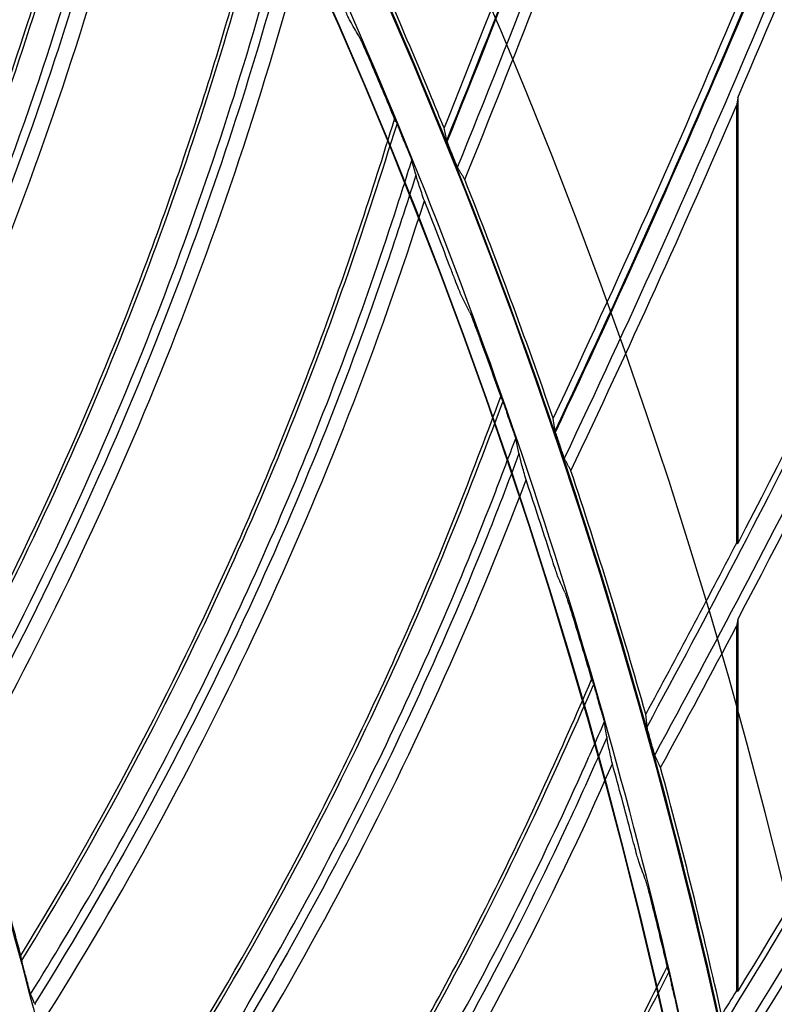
# Model space of a CAD drawing. Header units: centimetres. Extents: x 8435 to 34224, y 15581 to 23928.
# Tile 1029 of 1056: x 14736.36 to 14740.33, y 23894.72 to 23899.91. Entities that reach past the tile are written whole.
import ezdxf

# ---------------------------------------------------------------- set-up
doc = ezdxf.new("R2010")
doc.units = ezdxf.units.CM
doc.header["$LTSCALE"] = 0.2
doc.layers.add('1', color=7, linetype='Continuous', true_color=0xffffff)

# ---------------------------------------------------------------- blocks, each defined once
blk = doc.blocks.new('A$C992146fe')
at = {"layer": '1', "color": 0, "linetype": 'Continuous'}
for p, q in [((623.671, 348.611), (623.671, 343.917)), ((623.657, 348.528), (623.657, 343.92)), ((623.671, 343.114), (623.671, 339.202)), ((623.657, 343.045), (623.657, 339.206))]:
    blk.add_line(p, q, dxfattribs=at)
at = {"layer": '1', "color": 0, "linetype": 'Continuous', "extrusion": (0, 0, -1)}
for radius in [59.146, 58.16, 57.606, 57.6]:
    blk.add_circle((-566.677, 326.301), radius, dxfattribs=at)
at = {"layer": '1', "color": 0, "linetype": 'Continuous'}
for centre, radius, start, end in [((513.331, 391.637), 115.75, 337.93922, 342.5477), ((513.331, 391.637), 115.759, 337.93418, 342.54418), ((513.331, 391.637), 115.962, 337.83044, 342.44592), ((517.079, 394.524), 115.75, 334.72529, 339.33622), ((517.079, 394.524), 115.759, 334.72026, 339.34065), ((517.079, 394.524), 115.962, 334.61654, 339.24557), ((517.079, 394.524), 116.06, 336.69668, 339.17017), ((520.982, 397.197), 115.75, 331.51106, 335.46807), ((520.982, 397.197), 116.06, 332.22589, 335.05484), ((525.029, 399.646), 115.75, 328.29641, 331.01735), ((525.029, 399.646), 116.06, 328.15072, 330.67338)]:
    blk.add_arc(centre, radius, start, end, dxfattribs=at)
at = {"layer": '1', "color": 0, "linetype": 'Continuous', "extrusion": (0, 0, -1)}
for centre, radius, start, end in [((-520.982, 397.197), 115.688, 204.54618, 207.42233), ((-520.982, 397.197), 115.962, 204.74019, 208.59774), ((-525.029, 399.646), 115.688, 208.99706, 211.49851), ((-525.029, 399.646), 115.962, 209.15385, 211.8124)]:
    blk.add_arc(centre, radius, start, end, dxfattribs=at)
at = {"layer": '1', "color": 0, "linetype": 'Continuous'}
for points, knots in [([(624.857, 326.301), (624.857, 328.223), (624.762, 330.138), (624.383, 333.958), (624.098, 335.86), (622.977, 341.462), (621.873, 345.087), (619.685, 350.361), (618.862, 352.1), (617.053, 355.475), (616.072, 357.106), (612.907, 361.834), (610.5, 364.768), (606.433, 368.83), (605.008, 370.119), (602.065, 372.53), (600.541, 373.658), (597.389, 375.762), (595.761, 376.737), (592.4, 378.533), (590.656, 379.357), (585.357, 381.547), (581.728, 382.644), (574.279, 384.124), (570.423, 384.503), (562.822, 384.498), (559.05, 384.127), (553.436, 383.011), (551.564, 382.542), (547.912, 381.432), (546.124, 380.791), (540.872, 378.614), (537.512, 376.823), (531.127, 372.556), (528.194, 370.144), (524.172, 366.123), (522.894, 364.715), (520.468, 361.762), (519.32, 360.213), (516.144, 355.459), (514.358, 352.117), (512.171, 346.846), (511.523, 345.038), (510.409, 341.37), (509.947, 339.523), (508.836, 333.94), (508.46, 330.166), (508.456, 324.423), (508.55, 322.501), (508.923, 318.712), (509.201, 316.836), (509.938, 313.119), (510.397, 311.278), (511.5, 307.633), (512.147, 305.818), (514.341, 300.515), (516.129, 297.171), (519.287, 292.434), (520.42, 290.902), (522.851, 287.935), (524.139, 286.513), (528.17, 282.478), (531.097, 280.071), (535.849, 276.887), (537.503, 275.893), (540.87, 274.09), (542.588, 273.277), (547.839, 271.097), (551.472, 269.985), (559.009, 268.478), (562.79, 268.106), (568.476, 268.098), (570.374, 268.188), (574.175, 268.557), (576.084, 268.838), (581.697, 269.948), (585.325, 271.045), (590.597, 273.218), (592.332, 274.034), (595.718, 275.839), (597.353, 276.817), (602.091, 279.975), (605.028, 282.374), (609.092, 286.424), (610.388, 287.85), (612.809, 290.791), (613.941, 292.314), (616.051, 295.461), (617.029, 297.086), (618.83, 300.439), (619.656, 302.175), (621.864, 307.483), (622.973, 311.125), (624.099, 316.741), (624.384, 318.646), (624.762, 322.463), (624.857, 324.379), (624.857, 326.301)], [0, 0, 0, 0, 0.015625, 0.015625, 0.03125, 0.03125, 0.0625, 0.0625, 0.078125, 0.078125, 0.09375, 0.09375, 0.125, 0.125, 0.140625, 0.140625, 0.15625, 0.15625, 0.171875, 0.171875, 0.1875, 0.1875, 0.21875, 0.21875, 0.25, 0.25, 0.28125, 0.28125, 0.296875, 0.296875, 0.3125, 0.3125, 0.34375, 0.34375, 0.375, 0.375, 0.390625, 0.390625, 0.40625, 0.40625, 0.4375, 0.4375, 0.453125, 0.453125, 0.46875, 0.46875, 0.5, 0.5, 0.515625, 0.515625, 0.53125, 0.53125, 0.546875, 0.546875, 0.5625, 0.5625, 0.59375, 0.59375, 0.609375, 0.609375, 0.625, 0.625, 0.65625, 0.65625, 0.671875, 0.671875, 0.6875, 0.6875, 0.71875, 0.71875, 0.75, 0.75, 0.765625, 0.765625, 0.78125, 0.78125, 0.8125, 0.8125, 0.828125, 0.828125, 0.84375, 0.84375, 0.875, 0.875, 0.890625, 0.890625, 0.90625, 0.90625, 0.921875, 0.921875, 0.9375, 0.9375, 0.96875, 0.96875, 0.984375, 0.984375, 1, 1, 1, 1]), ([(624.457, 326.301), (624.457, 324.392), (624.363, 322.49), (623.987, 318.698), (623.704, 316.807), (622.586, 311.229), (621.485, 307.612), (619.292, 302.341), (618.472, 300.616), (616.683, 297.287), (615.712, 295.673), (613.616, 292.547), (612.491, 291.035), (610.088, 288.114), (608.801, 286.698), (604.764, 282.676), (601.848, 280.293), (597.142, 277.157), (595.518, 276.185), (592.155, 274.394), (590.433, 273.583), (585.196, 271.424), (581.593, 270.335), (576.02, 269.233), (574.124, 268.954), (570.349, 268.587), (568.464, 268.498), (562.817, 268.506), (559.061, 268.875), (551.576, 270.373), (547.969, 271.476), (542.753, 273.642), (541.048, 274.449), (537.703, 276.24), (536.061, 277.227), (531.341, 280.388), (528.434, 282.779), (524.431, 286.787), (523.152, 288.199), (520.738, 291.145), (519.613, 292.667), (516.476, 297.371), (514.701, 300.693), (512.522, 305.959), (511.879, 307.761), (510.784, 311.382), (510.328, 313.21), (509.596, 316.901), (509.32, 318.764), (508.95, 322.527), (508.856, 324.436), (508.86, 330.139), (509.234, 333.888), (510.337, 339.432), (510.796, 341.267), (511.902, 344.909), (512.546, 346.705), (514.717, 351.939), (516.491, 355.258), (519.645, 359.98), (520.786, 361.518), (523.195, 364.451), (524.464, 365.849), (528.459, 369.842), (531.371, 372.238), (537.713, 376.476), (541.049, 378.255), (546.265, 380.417), (548.041, 381.053), (551.667, 382.155), (553.527, 382.621), (559.102, 383.73), (562.848, 384.098), (570.397, 384.103), (574.227, 383.727), (581.624, 382.256), (585.229, 381.167), (590.491, 378.992), (592.223, 378.174), (595.561, 376.39), (597.178, 375.422), (600.308, 373.333), (601.822, 372.212), (604.745, 369.818), (606.16, 368.538), (610.199, 364.503), (612.589, 361.59), (615.733, 356.894), (616.707, 355.275), (618.503, 351.923), (619.321, 350.195), (621.494, 344.958), (622.59, 341.358), (623.704, 335.794), (623.987, 333.905), (624.363, 330.112), (624.457, 328.209), (624.457, 326.301)], [0, 0, 0, 0, 0.015625, 0.015625, 0.03125, 0.03125, 0.0625, 0.0625, 0.078125, 0.078125, 0.09375, 0.09375, 0.109375, 0.109375, 0.125, 0.125, 0.15625, 0.15625, 0.171875, 0.171875, 0.1875, 0.1875, 0.21875, 0.21875, 0.234375, 0.234375, 0.25, 0.25, 0.28125, 0.28125, 0.3125, 0.3125, 0.328125, 0.328125, 0.34375, 0.34375, 0.375, 0.375, 0.390625, 0.390625, 0.40625, 0.40625, 0.4375, 0.4375, 0.453125, 0.453125, 0.46875, 0.46875, 0.484375, 0.484375, 0.5, 0.5, 0.53125, 0.53125, 0.546875, 0.546875, 0.5625, 0.5625, 0.59375, 0.59375, 0.609375, 0.609375, 0.625, 0.625, 0.65625, 0.65625, 0.6875, 0.6875, 0.703125, 0.703125, 0.71875, 0.71875, 0.75, 0.75, 0.78125, 0.78125, 0.8125, 0.8125, 0.828125, 0.828125, 0.84375, 0.84375, 0.859375, 0.859375, 0.875, 0.875, 0.90625, 0.90625, 0.921875, 0.921875, 0.9375, 0.9375, 0.96875, 0.96875, 0.984375, 0.984375, 1, 1, 1, 1]), ([(617.857, 326.301), (617.857, 329.683), (617.525, 333.009), (616.55, 337.917), (616.145, 339.539), (615.17, 342.756), (614.598, 344.354), (612.671, 349.005), (611.098, 351.945), (608.311, 356.12), (607.307, 357.476), (605.166, 360.085), (604.039, 361.327), (600.496, 364.869), (597.918, 366.989), (593.721, 369.796), (592.266, 370.668), (589.31, 372.247), (587.801, 372.961), (584.721, 374.237), (583.15, 374.801), (579.945, 375.775), (578.302, 376.187), (573.346, 377.174), (570.023, 377.499), (565.015, 377.502), (563.341, 377.421), (559.985, 377.092), (558.312, 376.844), (553.387, 375.864), (550.196, 374.898), (545.547, 372.976), (544.012, 372.251), (541.046, 370.666), (539.611, 369.806), (535.449, 367.027), (532.863, 364.911), (528.081, 360.135), (525.958, 357.543), (523.176, 353.385), (522.315, 351.953), (520.729, 348.992), (520.003, 347.457), (518.074, 342.804), (517.105, 339.612), (515.794, 333.053), (515.458, 329.66), (515.456, 322.977), (515.779, 319.657), (516.759, 314.707), (517.17, 313.061), (518.143, 309.851), (518.705, 308.279), (519.979, 305.197), (520.691, 303.688), (522.266, 300.734), (523.134, 299.283), (525.942, 295.075), (528.06, 292.495), (531.597, 288.951), (532.837, 287.824), (535.439, 285.684), (536.799, 284.675), (540.975, 281.881), (543.914, 280.307), (548.557, 278.378), (550.153, 277.804), (553.374, 276.825), (554.997, 276.418), (559.906, 275.438), (563.229, 275.104), (569.981, 275.097), (573.323, 275.427), (578.23, 276.398), (579.851, 276.801), (583.064, 277.772), (584.663, 278.342), (589.322, 280.268), (592.265, 281.838), (597.829, 285.546), (600.467, 287.706), (605.198, 292.43), (607.318, 295.005), (610.125, 299.193), (610.999, 300.648), (612.584, 303.607), (613.299, 305.116), (615.218, 309.736), (616.2, 312.946), (617.525, 319.571), (617.857, 322.918), (617.857, 326.301)], [0, 0, 0, 0, 0.03125, 0.03125, 0.046875, 0.046875, 0.0625, 0.0625, 0.09375, 0.09375, 0.109375, 0.109375, 0.125, 0.125, 0.15625, 0.15625, 0.171875, 0.171875, 0.1875, 0.1875, 0.203125, 0.203125, 0.21875, 0.21875, 0.25, 0.25, 0.265625, 0.265625, 0.28125, 0.28125, 0.3125, 0.3125, 0.328125, 0.328125, 0.34375, 0.34375, 0.375, 0.375, 0.40625, 0.40625, 0.421875, 0.421875, 0.4375, 0.4375, 0.46875, 0.46875, 0.5, 0.5, 0.53125, 0.53125, 0.546875, 0.546875, 0.5625, 0.5625, 0.578125, 0.578125, 0.59375, 0.59375, 0.625, 0.625, 0.640625, 0.640625, 0.65625, 0.65625, 0.6875, 0.6875, 0.703125, 0.703125, 0.71875, 0.71875, 0.75, 0.75, 0.78125, 0.78125, 0.796875, 0.796875, 0.8125, 0.8125, 0.84375, 0.84375, 0.875, 0.875, 0.90625, 0.90625, 0.921875, 0.921875, 0.9375, 0.9375, 0.96875, 0.96875, 1, 1, 1, 1]), ([(617.457, 326.301), (617.457, 322.944), (617.128, 319.623), (615.813, 313.05), (614.839, 309.865), (612.935, 305.282), (612.225, 303.784), (610.653, 300.849), (609.785, 299.405), (607, 295.249), (604.897, 292.694), (600.203, 288.008), (597.585, 285.864), (592.065, 282.186), (589.145, 280.627), (584.523, 278.717), (582.936, 278.151), (579.748, 277.188), (578.139, 276.788), (573.27, 275.824), (569.955, 275.497), (563.256, 275.504), (559.959, 275.836), (555.088, 276.808), (553.477, 277.212), (550.282, 278.183), (548.698, 278.752), (544.092, 280.666), (541.176, 282.228), (537.032, 285), (535.683, 286.001), (533.101, 288.125), (531.871, 289.242), (528.362, 292.759), (526.26, 295.319), (523.474, 299.494), (522.613, 300.934), (521.05, 303.865), (520.344, 305.362), (519.08, 308.42), (518.522, 309.98), (517.557, 313.164), (517.149, 314.798), (516.176, 319.709), (515.856, 323.004), (515.858, 329.634), (516.192, 333.001), (517.492, 339.508), (518.453, 342.675), (520.367, 347.292), (521.088, 348.815), (522.661, 351.752), (523.515, 353.174), (526.276, 357.299), (528.383, 359.87), (533.127, 364.61), (535.693, 366.709), (539.822, 369.466), (541.246, 370.32), (544.189, 371.892), (545.712, 372.611), (550.324, 374.518), (553.491, 375.477), (558.378, 376.449), (560.037, 376.695), (563.367, 377.022), (565.028, 377.102), (569.997, 377.099), (573.293, 376.776), (578.211, 375.798), (579.841, 375.388), (583.021, 374.422), (584.58, 373.863), (587.636, 372.596), (589.134, 371.888), (592.066, 370.321), (593.509, 369.456), (597.674, 366.671), (600.231, 364.568), (603.747, 361.053), (604.865, 359.821), (606.989, 357.232), (607.986, 355.887), (610.751, 351.745), (612.311, 348.827), (614.224, 344.213), (614.791, 342.627), (615.758, 339.436), (616.16, 337.826), (617.128, 332.957), (617.457, 329.657), (617.457, 326.301)], [0, 0, 0, 0, 0.03125, 0.03125, 0.0625, 0.0625, 0.078125, 0.078125, 0.09375, 0.09375, 0.125, 0.125, 0.15625, 0.15625, 0.1875, 0.1875, 0.203125, 0.203125, 0.21875, 0.21875, 0.25, 0.25, 0.28125, 0.28125, 0.296875, 0.296875, 0.3125, 0.3125, 0.34375, 0.34375, 0.359375, 0.359375, 0.375, 0.375, 0.40625, 0.40625, 0.421875, 0.421875, 0.4375, 0.4375, 0.453125, 0.453125, 0.46875, 0.46875, 0.5, 0.5, 0.53125, 0.53125, 0.5625, 0.5625, 0.578125, 0.578125, 0.59375, 0.59375, 0.625, 0.625, 0.65625, 0.65625, 0.671875, 0.671875, 0.6875, 0.6875, 0.71875, 0.71875, 0.734375, 0.734375, 0.75, 0.75, 0.78125, 0.78125, 0.796875, 0.796875, 0.8125, 0.8125, 0.828125, 0.828125, 0.84375, 0.84375, 0.875, 0.875, 0.890625, 0.890625, 0.90625, 0.90625, 0.9375, 0.9375, 0.953125, 0.953125, 0.96875, 0.96875, 1, 1, 1, 1]), ([(614.396, 344.845), (615.08, 346.292), (615.674, 347.787), (616.421, 350.102), (616.644, 350.88), (617.037, 352.446), (617.202, 353.237), (617.357, 354.029)], [0, 0, 0, 0, 0.5, 0.5, 0.75, 0.75, 1, 1, 1, 1]), ([(614.411, 344.794), (615.027, 346.093), (615.568, 347.428), (616.432, 349.972), (616.772, 351.173), (617.173, 352.919), (617.283, 353.449), (617.388, 353.981)], [0, 0, 0, 0, 0.445186, 0.445186, 0.832141, 0.832141, 1, 1, 1, 1]), ([(614.542, 344.454), (615.243, 345.907), (615.85, 347.405), (616.75, 350.114), (617.083, 351.316), (617.436, 352.893), (617.51, 353.257), (617.582, 353.622)], [0, 0, 0, 0, 0.499393, 0.499393, 0.884771, 0.884771, 1, 1, 1, 1]), ([(617.643, 353.469), (617.579, 353.146), (617.513, 352.824), (617.169, 351.285), (616.835, 350.081), (615.925, 347.349), (615.309, 345.832), (614.596, 344.361)], [0, 0, 0, 0, 0.102435, 0.102435, 0.490986, 0.490986, 1, 1, 1, 1]), ([(615.33, 342.233), (616.092, 343.641), (616.765, 345.101), (617.637, 347.373), (617.901, 348.137), (618.379, 349.68), (618.587, 350.461), (618.783, 351.244)], [0, 0, 0, 0, 0.5, 0.5, 0.75, 0.75, 1, 1, 1, 1]), ([(615.343, 342.182), (616.028, 343.446), (616.64, 344.749), (617.64, 347.242), (618.045, 348.423), (618.54, 350.145), (618.678, 350.668), (618.812, 351.193)], [0, 0, 0, 0, 0.445197, 0.445197, 0.832164, 0.832164, 1, 1, 1, 1]), ([(615.455, 341.835), (616.233, 343.248), (616.92, 344.711), (617.965, 347.367), (618.363, 348.549), (618.801, 350.105), (618.895, 350.464), (618.986, 350.825)], [0, 0, 0, 0, 0.499401, 0.499401, 0.884799, 0.884799, 1, 1, 1, 1]), ([(620.578, 348.293), (620.534, 348.401), (620.49, 348.508), (620.149, 349.332), (619.836, 350.045), (619.508, 350.753)], [0, 0, 0, 0, 0.130331, 0.130331, 1, 1, 1, 1]), ([(619.039, 350.669), (618.958, 350.35), (618.874, 350.032), (618.448, 348.514), (618.049, 347.329), (616.993, 344.65), (616.295, 343.169), (615.504, 341.739)], [0, 0, 0, 0, 0.102412, 0.102412, 0.490981, 0.490981, 1, 1, 1, 1]), ([(619.588, 349.423), (619.586, 349.427), (619.582, 349.435), (619.57, 349.459), (619.562, 349.476), (619.54, 349.524), (619.526, 349.556), (619.494, 349.626), (619.477, 349.663), (619.461, 349.701)], [0, 0, 0, 0, 0.161242, 0.161242, 0.364339, 0.364339, 0.672748, 0.672748, 1, 1, 1, 1]), ([(619.68, 349.262), (619.683, 349.257), (619.687, 349.249), (619.698, 349.225), (619.706, 349.208), (619.728, 349.16), (619.742, 349.127), (619.773, 349.057), (619.79, 349.019), (619.806, 348.981)], [0, 0, 0, 0, 0.160763, 0.160763, 0.36344, 0.36344, 0.671923, 0.671923, 1, 1, 1, 1]), ([(616.122, 339.575), (616.958, 340.939), (617.71, 342.361), (618.703, 344.582), (619.008, 345.331), (619.569, 346.846), (619.818, 347.614), (620.057, 348.385)], [0, 0, 0, 0, 0.5, 0.5, 0.75, 0.75, 1, 1, 1, 1]), ([(616.131, 339.523), (616.884, 340.748), (617.566, 342.016), (618.699, 344.451), (619.168, 345.61), (619.755, 347.302), (619.921, 347.817), (620.083, 348.334)], [0, 0, 0, 0, 0.445331, 0.445331, 0.832217, 0.832217, 1, 1, 1, 1]), ([(620.07, 348.361), (620.072, 348.359), (620.074, 348.355), (620.079, 348.343), (620.083, 348.334), (620.093, 348.311), (620.1, 348.294), (620.116, 348.256), (620.126, 348.234), (620.135, 348.211)], [0, 0, 0, 0, 0.152615, 0.152615, 0.344428, 0.344428, 0.635112, 0.635112, 1, 1, 1, 1]), ([(620.189, 348.078), (620.186, 348.087), (620.182, 348.096), (620.17, 348.126), (620.161, 348.147), (620.147, 348.182), (620.141, 348.197), (620.135, 348.211)], [0, 0, 0, 0, 0.203294, 0.203294, 0.674815, 0.674815, 1, 1, 1, 1]), ([(620.663, 348.017), (620.655, 348.038), (620.646, 348.06), (620.632, 348.095), (620.627, 348.11), (620.618, 348.132), (620.615, 348.14), (620.61, 348.152), (620.609, 348.156), (620.608, 348.161), (620.607, 348.162), (620.607, 348.162)], [0, 0, 0, 0, 0.352918, 0.352918, 0.610665, 0.610665, 0.793341, 0.793341, 0.932715, 0.932715, 1, 1, 1, 1]), ([(620.189, 348.078), (620.199, 348.054), (620.209, 348.029), (620.223, 347.994), (620.227, 347.983), (620.234, 347.965), (620.237, 347.957), (620.241, 347.947), (620.242, 347.944), (620.243, 347.941), (620.243, 347.94), (620.243, 347.94)], [0, 0, 0, 0, 0.438089, 0.438089, 0.662357, 0.662357, 0.838678, 0.838678, 0.972358, 0.972358, 1, 1, 1, 1]), ([(616.224, 339.17), (616.462, 339.552), (616.693, 339.937), (617.174, 340.774), (617.422, 341.227), (617.9, 342.143), (618.129, 342.606), (618.568, 343.54), (618.778, 344.012), (619.179, 344.964), (619.369, 345.444), (619.729, 346.411), (619.899, 346.899), (620.119, 347.577), (620.179, 347.765), (620.239, 347.952)], [0, 0, 0, 0, 0.139248, 0.139248, 0.2992, 0.2992, 0.459152, 0.459152, 0.619104, 0.619104, 0.779058, 0.779058, 0.939011, 0.939011, 1, 1, 1, 1]), ([(620.676, 347.986), (620.675, 347.989), (620.674, 347.991), (620.672, 347.995), (620.672, 347.996), (620.671, 347.999), (620.67, 348), (620.669, 348.003), (620.669, 348.004), (620.668, 348.006), (620.667, 348.008), (620.666, 348.01), (620.665, 348.012), (620.664, 348.014), (620.664, 348.015), (620.663, 348.017)], [0, 0, 0, 0, 0.25, 0.25, 0.375, 0.375, 0.5, 0.5, 0.625, 0.625, 0.75, 0.75, 0.875, 0.875, 1, 1, 1, 1]), ([(620.726, 347.867), (620.725, 347.868), (620.724, 347.871), (620.72, 347.879), (620.718, 347.885), (620.711, 347.9), (620.706, 347.912), (620.694, 347.94), (620.687, 347.958), (620.678, 347.98), (620.677, 347.983), (620.676, 347.986)], [0, 0, 0, 0, 0.166609, 0.166609, 0.331314, 0.331314, 0.583836, 0.583836, 0.937421, 0.937421, 1, 1, 1, 1]), ([(620.28, 347.803), (620.273, 347.829), (620.266, 347.855), (620.253, 347.901), (620.248, 347.921), (620.243, 347.94)], [0, 0, 0, 0, 0.574874, 0.574874, 1, 1, 1, 1]), ([(620.796, 347.751), (620.79, 347.761), (620.785, 347.771), (620.776, 347.785), (620.773, 347.79), (620.767, 347.799), (620.764, 347.804), (620.758, 347.814), (620.755, 347.819), (620.749, 347.828), (620.747, 347.833), (620.741, 347.843), (620.738, 347.847), (620.732, 347.857), (620.729, 347.862), (620.726, 347.867)], [0, 0, 0, 0, 0.25, 0.25, 0.375, 0.375, 0.5, 0.5, 0.625, 0.625, 0.75, 0.75, 0.875, 0.875, 1, 1, 1, 1]), ([(620.282, 347.797), (620.183, 347.484), (620.082, 347.17), (619.574, 345.678), (619.112, 344.516), (617.912, 341.898), (617.135, 340.457), (616.268, 339.072)], [0, 0, 0, 0, 0.102458, 0.102458, 0.491012, 0.491012, 1, 1, 1, 1]), ([(620.371, 347.526), (620.351, 347.583), (620.333, 347.637), (620.309, 347.71), (620.301, 347.734), (620.291, 347.767), (620.287, 347.779), (620.284, 347.789)], [0, 0, 0, 0, 0.517272, 0.517272, 0.825009, 0.825009, 1, 1, 1, 1]), ([(620.763, 346.524), (620.761, 346.528), (620.757, 346.536), (620.747, 346.561), (620.739, 346.579), (620.72, 346.627), (620.707, 346.66), (620.68, 346.731), (620.665, 346.77), (620.65, 346.808)], [0, 0, 0, 0, 0.161256, 0.161256, 0.36436, 0.36436, 0.672755, 0.672755, 1, 1, 1, 1]), ([(620.846, 346.358), (620.848, 346.353), (620.852, 346.345), (620.862, 346.32), (620.869, 346.303), (620.888, 346.254), (620.901, 346.22), (620.927, 346.149), (620.942, 346.11), (620.956, 346.071)], [0, 0, 0, 0, 0.16078, 0.16078, 0.363469, 0.363469, 0.67194, 0.67194, 1, 1, 1, 1]), ([(616.768, 336.877), (617.677, 338.195), (618.504, 339.574), (619.616, 341.738), (619.962, 342.469), (620.604, 343.952), (620.895, 344.705), (621.175, 345.463)], [0, 0, 0, 0, 0.5, 0.5, 0.75, 0.75, 1, 1, 1, 1]), ([(616.774, 336.825), (617.592, 338.007), (618.342, 339.237), (619.605, 341.607), (620.136, 342.739), (620.814, 344.396), (621.008, 344.902), (621.198, 345.41)], [0, 0, 0, 0, 0.445302, 0.445302, 0.832159, 0.832159, 1, 1, 1, 1]), ([(621.187, 345.438), (621.188, 345.436), (621.189, 345.431), (621.194, 345.419), (621.198, 345.41), (621.207, 345.386), (621.213, 345.369), (621.227, 345.33), (621.235, 345.307), (621.243, 345.285)], [0, 0, 0, 0, 0.152639, 0.152639, 0.344465, 0.344465, 0.635121, 0.635121, 1, 1, 1, 1]), ([(621.29, 345.148), (621.287, 345.158), (621.284, 345.167), (621.273, 345.197), (621.266, 345.219), (621.253, 345.255), (621.248, 345.27), (621.243, 345.285)], [0, 0, 0, 0, 0.203296, 0.203296, 0.674819, 0.674819, 1, 1, 1, 1]), ([(621.29, 345.148), (621.299, 345.124), (621.307, 345.099), (621.319, 345.063), (621.323, 345.052), (621.329, 345.033), (621.331, 345.026), (621.334, 345.015), (621.335, 345.012), (621.336, 345.009), (621.336, 345.008), (621.336, 345.008)], [0, 0, 0, 0, 0.438019, 0.438019, 0.662327, 0.662327, 0.838657, 0.838657, 0.972356, 0.972356, 1, 1, 1, 1]), ([(621.796, 344.955), (621.789, 344.977), (621.782, 344.999), (621.77, 345.035), (621.765, 345.05), (621.758, 345.072), (621.755, 345.081), (621.751, 345.093), (621.75, 345.098), (621.749, 345.102), (621.748, 345.103), (621.748, 345.104)], [0, 0, 0, 0, 0.352894, 0.352894, 0.610639, 0.610639, 0.793325, 0.793325, 0.932711, 0.932711, 1, 1, 1, 1]), ([(616.848, 336.468), (617.106, 336.836), (617.358, 337.208), (617.884, 338.018), (618.156, 338.457), (618.682, 339.345), (618.936, 339.795), (619.426, 340.704), (619.661, 341.164), (620.112, 342.093), (620.328, 342.562), (620.74, 343.509), (620.936, 343.986), (621.193, 344.652), (621.263, 344.836), (621.333, 345.021)], [0, 0, 0, 0, 0.139242, 0.139242, 0.29918, 0.29918, 0.459118, 0.459118, 0.619057, 0.619057, 0.778997, 0.778997, 0.938937, 0.938937, 1, 1, 1, 1]), ([(621.807, 344.924), (621.806, 344.927), (621.805, 344.929), (621.804, 344.933), (621.803, 344.934), (621.803, 344.937), (621.802, 344.938), (621.801, 344.941), (621.801, 344.942), (621.8, 344.945), (621.799, 344.946), (621.799, 344.948), (621.798, 344.95), (621.797, 344.952), (621.797, 344.954), (621.796, 344.955)], [0, 0, 0, 0, 0.25, 0.25, 0.375, 0.375, 0.5, 0.5, 0.625, 0.625, 0.75, 0.75, 0.875, 0.875, 1, 1, 1, 1]), ([(621.367, 344.863), (621.252, 344.555), (621.134, 344.248), (620.546, 342.784), (620.022, 341.65), (618.681, 339.101), (617.828, 337.704), (616.887, 336.367)], [0, 0, 0, 0, 0.102524, 0.102524, 0.491046, 0.491046, 1, 1, 1, 1]), ([(621.442, 344.587), (621.426, 344.644), (621.411, 344.696), (621.386, 344.787), (621.376, 344.825), (621.369, 344.855)], [0, 0, 0, 0, 0.495477, 0.495477, 1, 1, 1, 1]), ([(621.851, 344.802), (621.85, 344.803), (621.849, 344.806), (621.845, 344.815), (621.843, 344.82), (621.837, 344.836), (621.833, 344.848), (621.823, 344.877), (621.817, 344.895), (621.809, 344.917), (621.808, 344.921), (621.807, 344.924)], [0, 0, 0, 0, 0.166614, 0.166614, 0.331325, 0.331325, 0.583851, 0.583851, 0.937428, 0.937428, 1, 1, 1, 1]), ([(621.914, 344.683), (621.909, 344.693), (621.904, 344.703), (621.896, 344.718), (621.893, 344.722), (621.888, 344.732), (621.885, 344.737), (621.88, 344.747), (621.877, 344.752), (621.872, 344.762), (621.869, 344.767), (621.864, 344.777), (621.861, 344.782), (621.856, 344.792), (621.853, 344.797), (621.851, 344.802)], [0, 0, 0, 0, 0.25, 0.25, 0.375, 0.375, 0.5, 0.5, 0.625, 0.625, 0.75, 0.75, 0.875, 0.875, 1, 1, 1, 1]), ([(621.778, 343.565), (621.776, 343.57), (621.773, 343.579), (621.764, 343.604), (621.758, 343.622), (621.742, 343.671), (621.73, 343.705), (621.707, 343.777), (621.694, 343.816), (621.682, 343.856)], [0, 0, 0, 0, 0.161235, 0.161235, 0.364329, 0.364329, 0.672752, 0.672752, 1, 1, 1, 1]), ([(621.852, 343.395), (621.854, 343.391), (621.857, 343.382), (621.866, 343.357), (621.872, 343.339), (621.889, 343.289), (621.9, 343.255), (621.923, 343.182), (621.935, 343.143), (621.947, 343.103)], [0, 0, 0, 0, 0.16075, 0.16075, 0.363417, 0.363417, 0.671909, 0.671909, 1, 1, 1, 1]), ([(617.267, 334.149), (618.246, 335.415), (619.147, 336.748), (620.375, 338.849), (620.76, 339.56), (621.48, 341.006), (621.812, 341.742), (622.132, 342.483)], [0, 0, 0, 0, 0.5, 0.5, 0.75, 0.75, 1, 1, 1, 1]), ([(622.143, 342.458), (622.144, 342.456), (622.145, 342.451), (622.15, 342.439), (622.152, 342.43), (622.16, 342.405), (622.165, 342.388), (622.177, 342.348), (622.184, 342.325), (622.191, 342.302)], [0, 0, 0, 0, 0.152602, 0.152602, 0.344403, 0.344403, 0.635089, 0.635089, 1, 1, 1, 1]), ([(617.271, 334.097), (618.152, 335.233), (618.966, 336.42), (620.356, 338.718), (620.948, 339.82), (621.714, 341.438), (621.936, 341.932), (622.153, 342.429)], [0, 0, 0, 0, 0.445266, 0.445266, 0.832126, 0.832126, 1, 1, 1, 1]), ([(622.23, 342.163), (622.228, 342.173), (622.225, 342.182), (622.216, 342.213), (622.21, 342.235), (622.199, 342.272), (622.195, 342.287), (622.191, 342.302)], [0, 0, 0, 0, 0.203303, 0.203303, 0.674819, 0.674819, 1, 1, 1, 1]), ([(622.23, 342.163), (622.238, 342.138), (622.245, 342.112), (622.255, 342.077), (622.258, 342.065), (622.263, 342.046), (622.265, 342.038), (622.267, 342.028), (622.268, 342.024), (622.269, 342.021), (622.269, 342.021), (622.269, 342.02)], [0, 0, 0, 0, 0.438186, 0.438186, 0.662405, 0.662405, 0.838712, 0.838712, 0.97236, 0.97236, 1, 1, 1, 1]), ([(617.325, 333.736), (617.603, 334.089), (617.874, 334.448), (618.443, 335.228), (618.739, 335.651), (619.312, 336.51), (619.59, 336.945), (620.128, 337.826), (620.388, 338.273), (620.888, 339.176), (621.129, 339.632), (621.592, 340.555), (621.814, 341.022), (622.106, 341.673), (622.186, 341.853), (622.266, 342.033)], [0, 0, 0, 0, 0.139196, 0.139196, 0.29914, 0.29914, 0.459083, 0.459083, 0.619028, 0.619028, 0.778974, 0.778974, 0.938919, 0.938919, 1, 1, 1, 1]), ([(622.291, 341.88), (622.287, 341.907), (622.283, 341.934), (622.275, 341.981), (622.272, 342.001), (622.269, 342.02)], [0, 0, 0, 0, 0.574879, 0.574879, 1, 1, 1, 1]), ([(622.756, 341.834), (622.75, 341.856), (622.743, 341.879), (622.733, 341.915), (622.729, 341.931), (622.723, 341.953), (622.721, 341.962), (622.718, 341.975), (622.717, 341.979), (622.716, 341.983), (622.716, 341.985), (622.716, 341.985)], [0, 0, 0, 0, 0.353014, 0.353014, 0.610741, 0.610741, 0.793389, 0.793389, 0.93273, 0.93273, 1, 1, 1, 1]), ([(622.292, 341.874), (622.16, 341.573), (622.026, 341.272), (621.359, 339.843), (620.774, 338.738), (619.298, 336.266), (618.37, 334.917), (617.358, 333.634)], [0, 0, 0, 0, 0.102537, 0.102537, 0.491077, 0.491077, 1, 1, 1, 1]), ([(622.351, 341.594), (622.338, 341.654), (622.325, 341.71), (622.309, 341.784), (622.304, 341.809), (622.298, 341.844), (622.295, 341.855), (622.293, 341.866)], [0, 0, 0, 0, 0.517281, 0.517281, 0.825005, 0.825005, 1, 1, 1, 1]), ([(622.764, 341.803), (622.764, 341.805), (622.763, 341.808), (622.762, 341.812), (622.761, 341.813), (622.761, 341.816), (622.76, 341.817), (622.76, 341.82), (622.759, 341.821), (622.759, 341.823), (622.758, 341.825), (622.757, 341.827), (622.757, 341.829), (622.756, 341.831), (622.756, 341.833), (622.756, 341.834)], [0, 0, 0, 0, 0.25, 0.25, 0.375, 0.375, 0.5, 0.5, 0.625, 0.625, 0.75, 0.75, 0.875, 0.875, 1, 1, 1, 1]), ([(622.801, 341.678), (622.8, 341.679), (622.799, 341.682), (622.796, 341.691), (622.795, 341.697), (622.79, 341.713), (622.786, 341.725), (622.778, 341.755), (622.773, 341.773), (622.766, 341.796), (622.765, 341.799), (622.764, 341.803)], [0, 0, 0, 0, 0.166571, 0.166571, 0.331237, 0.331237, 0.583755, 0.583755, 0.937408, 0.937408, 1, 1, 1, 1]), ([(622.858, 341.556), (622.853, 341.566), (622.848, 341.576), (622.841, 341.591), (622.839, 341.596), (622.834, 341.607), (622.832, 341.612), (622.827, 341.622), (622.825, 341.627), (622.82, 341.637), (622.818, 341.642), (622.813, 341.652), (622.811, 341.658), (622.806, 341.668), (622.803, 341.673), (622.801, 341.678)], [0, 0, 0, 0, 0.25, 0.25, 0.375, 0.375, 0.5, 0.5, 0.625, 0.625, 0.75, 0.75, 0.875, 0.875, 1, 1, 1, 1]), ([(622.632, 340.556), (622.63, 340.56), (622.628, 340.569), (622.62, 340.594), (622.615, 340.613), (622.601, 340.663), (622.592, 340.698), (622.572, 340.771), (622.562, 340.811), (622.551, 340.851)], [0, 0, 0, 0, 0.161198, 0.161198, 0.364266, 0.364266, 0.672719, 0.672719, 1, 1, 1, 1]), ([(622.697, 340.381), (622.698, 340.377), (622.701, 340.368), (622.708, 340.343), (622.714, 340.324), (622.727, 340.274), (622.736, 340.239), (622.755, 340.165), (622.765, 340.125), (622.775, 340.085)], [0, 0, 0, 0, 0.160718, 0.160718, 0.363367, 0.363367, 0.671893, 0.671893, 1, 1, 1, 1]), ([(616.162, 339.403), (616.156, 339.424), (616.151, 339.445), (616.142, 339.48), (616.138, 339.495), (616.132, 339.518), (616.13, 339.526), (616.128, 339.538), (616.127, 339.542), (616.126, 339.545)], [0, 0, 0, 0, 0.352266, 0.352266, 0.636487, 0.636487, 0.840759, 0.840759, 1, 1, 1, 1]), ([(617.618, 331.398), (618.664, 332.609), (619.636, 333.891), (620.975, 335.922), (621.398, 336.611), (622.196, 338.016), (622.566, 338.733), (622.927, 339.456)], [0, 0, 0, 0, 0.5, 0.5, 0.75, 0.75, 1, 1, 1, 1]), ([(616.194, 339.28), (616.191, 339.294), (616.187, 339.307), (616.179, 339.339), (616.174, 339.359), (616.166, 339.386), (616.164, 339.395), (616.162, 339.403)], [0, 0, 0, 0, 0.324875, 0.324875, 0.791178, 0.791178, 1, 1, 1, 1]), ([(617.619, 331.345), (618.56, 332.432), (619.438, 333.573), (620.95, 335.793), (621.6, 336.86), (622.453, 338.435), (622.701, 338.916), (622.944, 339.4)], [0, 0, 0, 0, 0.445273, 0.445273, 0.832179, 0.832179, 1, 1, 1, 1]), ([(622.936, 339.43), (622.937, 339.427), (622.938, 339.423), (622.942, 339.41), (622.944, 339.401), (622.95, 339.376), (622.954, 339.359), (622.964, 339.318), (622.97, 339.295), (622.975, 339.271)], [0, 0, 0, 0, 0.152584, 0.152584, 0.344374, 0.344374, 0.63508, 0.63508, 1, 1, 1, 1]), ([(616.228, 339.158), (616.228, 339.159), (616.227, 339.162), (616.224, 339.17), (616.222, 339.176), (616.218, 339.191), (616.215, 339.201), (616.208, 339.227), (616.204, 339.243), (616.198, 339.267), (616.196, 339.273), (616.194, 339.28)], [0, 0, 0, 0, 0.165018, 0.165018, 0.328723, 0.328723, 0.558312, 0.558312, 0.87181, 0.87181, 1, 1, 1, 1]), ([(623.007, 339.13), (623.005, 339.14), (623.003, 339.15), (622.996, 339.181), (622.991, 339.203), (622.982, 339.241), (622.979, 339.256), (622.975, 339.271)], [0, 0, 0, 0, 0.203306, 0.203306, 0.674817, 0.674817, 1, 1, 1, 1]), ([(616.265, 339.078), (616.258, 339.093), (616.251, 339.109), (616.239, 339.135), (616.234, 339.147), (616.228, 339.158)], [0, 0, 0, 0, 0.57188, 0.57188, 1, 1, 1, 1]), ([(623.007, 339.13), (623.013, 339.105), (623.019, 339.079), (623.027, 339.043), (623.029, 339.031), (623.033, 339.012), (623.035, 339.004), (623.037, 338.993), (623.037, 338.99), (623.038, 338.987), (623.038, 338.986), (623.038, 338.986)], [0, 0, 0, 0, 0.438247, 0.438247, 0.662432, 0.662432, 0.83873, 0.83873, 0.972362, 0.972362, 1, 1, 1, 1])]:
    blk.add_open_spline(points, degree=3, knots=knots, dxfattribs=at)
for points in [[(623.657, 356.87), (622.748, 353.985), (621.723, 351.126), (620.578, 348.293)], [(613.656, 346.728), (614.897, 349.666), (615.769, 352.775), (616.23, 355.936)], [(620.796, 347.751), (621.848, 350.326), (622.801, 352.924), (623.657, 355.542)], [(614.693, 344.153), (616.091, 347.02), (617.13, 350.077), (617.761, 353.208)], [(615.589, 341.526), (617.141, 344.315), (618.343, 347.308), (619.143, 350.402)], [(623.657, 349.562), (623.045, 348.111), (622.402, 346.669), (621.727, 345.236)], [(619.68, 349.262), (619.65, 349.315), (619.619, 349.369), (619.588, 349.423)], [(619.806, 348.981), (619.891, 348.783), (619.975, 348.584), (620.057, 348.385)], [(623.671, 348.611), (623.667, 348.583), (623.662, 348.556), (623.657, 348.528)], [(621.914, 344.683), (622.52, 345.957), (623.101, 347.239), (623.657, 348.528)], [(620.07, 348.361), (620.066, 348.369), (620.062, 348.377), (620.057, 348.385)], [(620.607, 348.162), (620.598, 348.206), (620.588, 348.25), (620.578, 348.293)], [(620.28, 347.803), (620.281, 347.799), (620.283, 347.794), (620.284, 347.789)], [(621.727, 345.236), (621.436, 346.081), (621.126, 346.919), (620.796, 347.751)], [(616.342, 338.855), (618.041, 341.554), (619.405, 344.481), (620.371, 347.526)], [(620.65, 346.808), (620.559, 347.048), (620.466, 347.287), (620.371, 347.526)], [(620.846, 346.358), (620.818, 346.413), (620.79, 346.468), (620.763, 346.524)], [(620.956, 346.071), (621.03, 345.869), (621.103, 345.666), (621.175, 345.463)], [(621.187, 345.438), (621.183, 345.446), (621.179, 345.454), (621.175, 345.463)], [(621.748, 345.104), (621.741, 345.148), (621.734, 345.192), (621.727, 345.236)], [(621.366, 344.869), (621.356, 344.915), (621.346, 344.962), (621.336, 345.008)], [(621.366, 344.869), (621.367, 344.865), (621.368, 344.86), (621.369, 344.855)], [(622.702, 342.119), (622.459, 342.979), (622.197, 343.834), (621.914, 344.683)], [(616.948, 336.147), (618.793, 338.752), (620.312, 341.598), (621.442, 344.587)], [(621.682, 343.856), (621.603, 344.1), (621.523, 344.344), (621.442, 344.587)], [(623.657, 343.92), (623.345, 343.318), (623.026, 342.717), (622.702, 342.119)], [(623.657, 343.92), (623.662, 343.919), (623.667, 343.918), (623.671, 343.917)], [(621.852, 343.395), (621.828, 343.452), (621.803, 343.509), (621.778, 343.565)], [(621.947, 343.103), (622.01, 342.897), (622.072, 342.69), (622.132, 342.483)], [(623.671, 343.114), (623.667, 343.091), (623.662, 343.068), (623.657, 343.045)], [(622.858, 341.556), (623.128, 342.051), (623.395, 342.547), (623.657, 343.045)], [(622.143, 342.458), (622.139, 342.466), (622.136, 342.475), (622.132, 342.483)], [(622.716, 341.985), (622.711, 342.03), (622.707, 342.074), (622.702, 342.119)], [(622.291, 341.88), (622.292, 341.876), (622.293, 341.871), (622.293, 341.866)], [(617.408, 333.41), (619.39, 335.91), (621.062, 338.672), (622.351, 341.594)], [(622.551, 340.851), (622.486, 341.099), (622.42, 341.347), (622.351, 341.594)], [(623.501, 338.951), (623.306, 339.825), (623.092, 340.693), (622.858, 341.556)], [(622.697, 340.381), (622.675, 340.44), (622.654, 340.498), (622.632, 340.556)], [(616.122, 339.575), (616.071, 339.765), (616.019, 339.956), (615.966, 340.145)], [(622.775, 340.085), (622.827, 339.875), (622.878, 339.665), (622.927, 339.456)], [(616.126, 339.545), (616.125, 339.555), (616.123, 339.565), (616.122, 339.575)], [(622.936, 339.43), (622.933, 339.438), (622.93, 339.447), (622.927, 339.456)], [(623.657, 339.206), (623.605, 339.121), (623.553, 339.036), (623.501, 338.951)], [(623.657, 339.206), (623.662, 339.205), (623.667, 339.203), (623.671, 339.202)], [(616.265, 339.078), (616.268, 339.073), (616.27, 339.067), (616.273, 339.06)]]:
    blk.add_open_spline(points, degree=3, dxfattribs=at)

msp = doc.modelspace()

# ---------------------------------------------------------------- block references
at = {"xscale": 0.5, "yscale": 0.5, "zscale": 0.5}
msp.add_blockref('A$C992146fe', (14428.3007, 23725.1883), dxfattribs=at)

doc.saveas('drawing.dxf')
